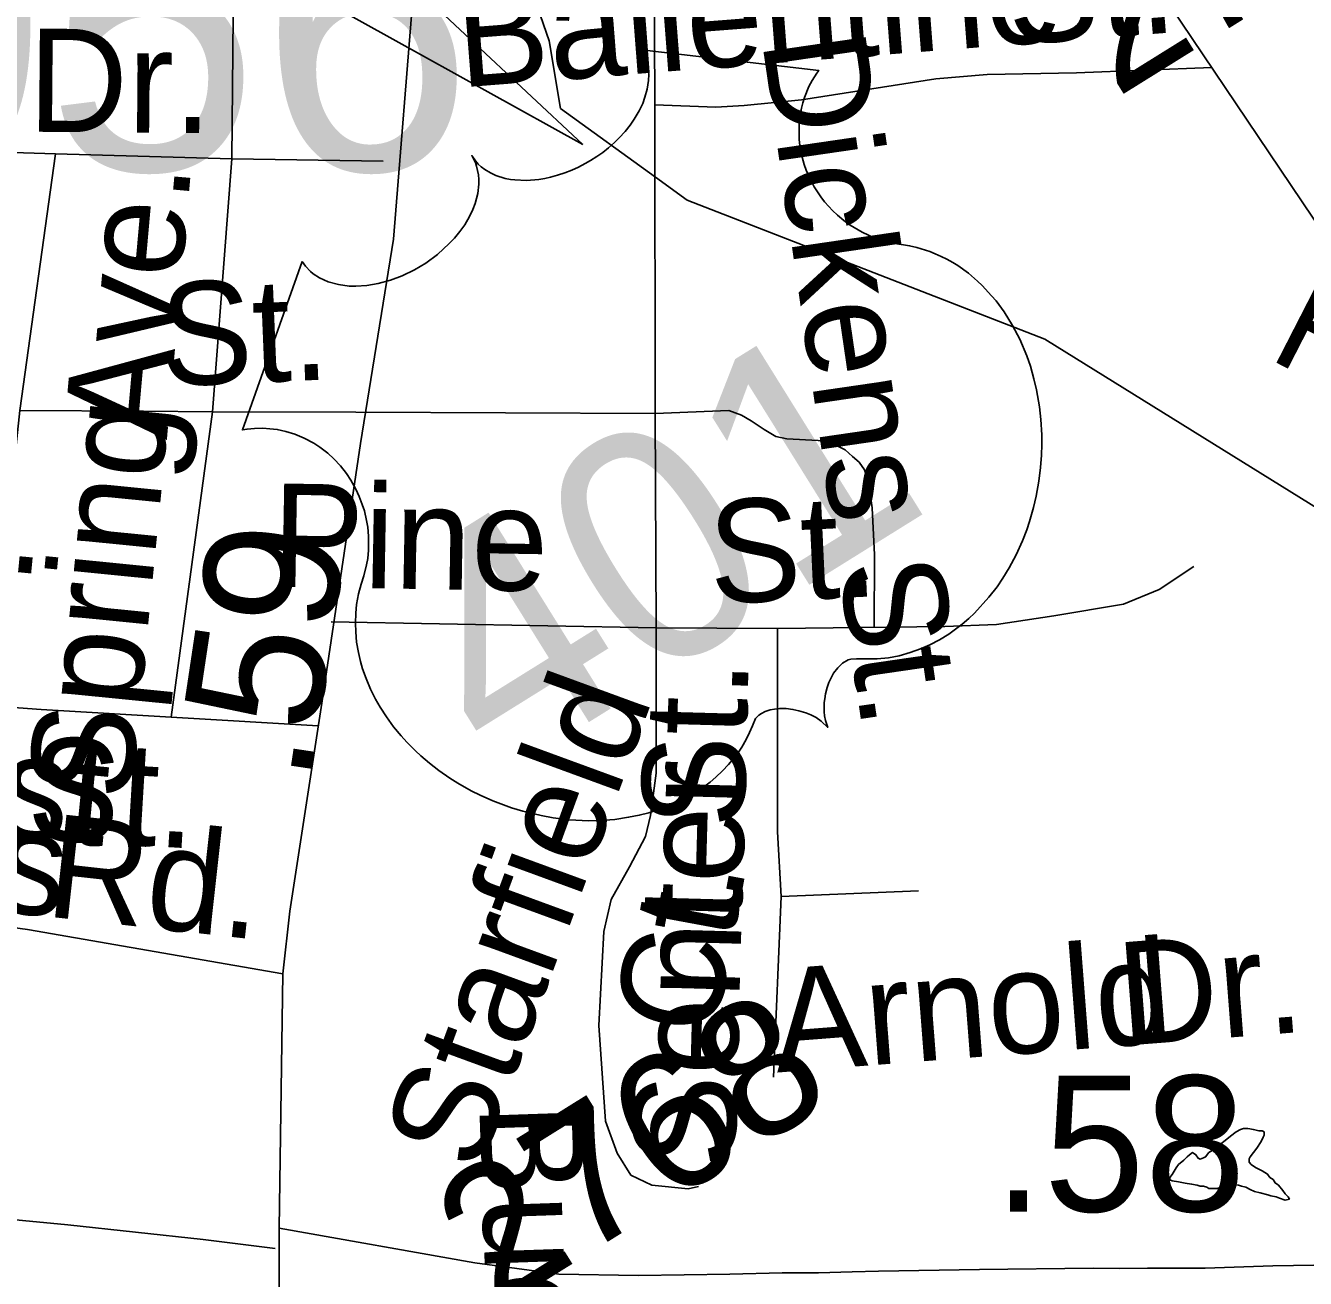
# Model space of a CAD drawing. Extents: x 2001466 to 31450019, y -30647475 to 847247.
# Drawn here: x 2058829 to 2061185, y 663620 to 665926 of the extents above; entities that cross this region are included whole.
import ezdxf

# ---------------------------------------------------------------- set-up
doc = ezdxf.new("R2010")
doc.units = 0
for name, color, linetype in [('Exist Civil Demographics City Label', 7, 'Continuous'), ('Exist Hydrographic Misc Water Feature', 7, 'Continuous'), ('Exist Road Non-System Type 51', 7, 'Continuous'), ('Exist Road Non-System Type 51 Label', 7, 'Continuous'), ('Exist Road Primary US Attributed', 7, 'Continuous'), ('Exist Road Primary US Mileage Hundredths English Label', 7, 'Continuous'), ('Exist Road Primary US Shield CELL', 7, 'Continuous'), ('Exist Road Primary US Shield Number Label', 7, 'Continuous'), ('Exist Road Secondary Mileage Hundredths English Label', 7, 'Continuous'), ('Exist Road Secondary Structure Culvert Attributed CELL', 7, 'Continuous'), ('Exist Road Secondary Type 51 Attributed', 7, 'Continuous'), ('Exist Road Secondary Type 51 Label', 7, 'Continuous'), ('Exist Road Secondary Type 51 Number Label', 7, 'Continuous')]:
    doc.layers.add(name, color=color, linetype=linetype)

msp = doc.modelspace()

# ---------------------------------------------------------------- linework, layer by layer
at = {"layer": 'Exist Hydrographic Misc Water Feature'}
for points in [[(2059988.4, 665647.1), (2059813.2, 665773.9), (2059792.7, 665898.4), (2059776.5, 665944.1), (2059757.2, 665955.3), (2059696.4, 665962.4), (2059636.5, 665972.5), (2059570.6, 665993.8), (2059543.2, 665998.9), (2059505.7, 666006), (2059183.5, 666030.4)], [(2061642.8, 664933.9), (2061630.4, 664929.5), (2061608.4, 664924.4), (2061590, 664924.4), (2061558.5, 664930.3), (2061248.5, 665011.7), (2060705.2, 665349), (2060046.3, 665605.2), (2059988.4, 665647.1)], [(2061028.9, 663867.7), (2061036.9, 663873.7), (2061046.8, 663881.6), (2061056.8, 663889.6), (2061064.8, 663893.7), (2061070.8, 663895.7), (2061078.8, 663895.7), (2061088.8, 663893.7), (2061098.9, 663891.7), (2061104.8, 663891.7), (2061108.7, 663889.7), (2061108.7, 663883.8), (2061106.9, 663879.8), (2061103, 663871.8), (2061095, 663859.8), (2061088.8, 663851.7), (2061082.9, 663843.7), (2061080.8, 663839.7), (2061080.8, 663833.7), (2061084.9, 663829.7), (2061092.9, 663823.8), (2061105, 663817.8), (2061114.8, 663811.8), (2061119, 663805.8), (2061125.1, 663801.8), (2061129, 663795.8), (2061134.9, 663791.8), (2061142.9, 663781.8), (2061147, 663775.8), (2061153, 663769.9), (2061155, 663765.9), (2061147, 663763.8), (2061137, 663767.8), (2061131, 663769.8), (2061121, 663771.8), (2061115.1, 663773.7), (2061101.1, 663777.7), (2061091.1, 663779.7), (2061083.1, 663783.7), (2061075.1, 663787.7), (2061067.1, 663789.7), (2061061.1, 663791.7), (2061049, 663793.6), (2061039, 663791.6), (2061033, 663789.6), (2061023, 663785.6), (2061012.9, 663785.6), (2061007, 663785.6), (2061003.1, 663787.6), (2060996.9, 663789.6), (2060991, 663789.6), (2060985.1, 663791.6), (2060975, 663793.5), (2060963.1, 663795.5), (2060951, 663797.4), (2060939.1, 663799.4), (2060935, 663801.4), (2060935, 663805.4), (2060939.1, 663811.4), (2060943, 663817.5), (2060946.9, 663823.5), (2060950.8, 663829.5), (2060960.9, 663837.5), (2060967, 663843.5), (2060970.9, 663847.5), (2060976.8, 663851.5), (2060983, 663847.5), (2060986.9, 663841.5), (2060991, 663839.6), (2060996.9, 663841.6), (2061000.8, 663843.6), (2061007, 663851.6), (2061012.9, 663855.6), (2061020.9, 663861.6), (2061028.9, 663867.7)]]:
    msp.add_lwpolyline(points, dxfattribs=at)
at = {"layer": 'Exist Road Non-System Type 51'}
for points in [[(2059208.4, 665680.9), (2059213.2, 666206.4)], [(2059987, 665780.4), (2059985.1, 666177.5)], [(2059987, 665780.4), (2060099.2, 665776.4), (2060151.4, 665779.1), (2060256.9, 665789.8), (2060504.2, 665828.6), (2060598.8, 665836.6), (2060763.2, 665839.2), (2061012.2, 665849)], [(2059987.5, 665211.9), (2059987, 665780.4)], [(2058883.7, 665690.3), (2058411.1, 665705)], [(2058818.5, 665217.7), (2058883.7, 665690.3)], [(2058883.7, 665690.3), (2059208.4, 665680.9)], [(2059172.6, 665215.1), (2059208.4, 665680.9)], [(2059208.4, 665680.9), (2059487, 665676.7)], [(2058818.5, 665217.7), (2058764.8, 664719.4), (2058760.4, 664697.5), (2058766.2, 664687.3), (2058773.9, 664675.2), (2058789.9, 664672.9), (2058815.8, 664670.3), (2058857.8, 664667.5), (2059367.5, 664636.9)], [(2058818.5, 665217.7), (2059045.6, 665216.4), (2059172.6, 665215.1)], [(2059172.6, 665215.1), (2059097.1, 664653.1)], [(2059172.6, 665215.1), (2059436.4, 665214.6)], [(2059987.5, 665211.9), (2059436.4, 665214.6)], [(2059987.5, 665211.9), (2060123, 665217.8), (2060146.8, 665209.3), (2060164.6, 665198.9), (2060188.2, 665182.5), (2060210, 665170), (2060229.9, 665165.6), (2060287.8, 665162.4), (2060301.8, 665160.2), (2060311.7, 665158), (2060337.5, 665145.4), (2060351.2, 665133.2), (2060363, 665122.9), (2060372.7, 665108.7), (2060380.3, 665086.6), (2060387.3, 665038.4), (2060391.6, 664952.3), (2060391, 664818.3)], [(2059989.7, 664817.7), (2059987.5, 665211.9)], [(2060212.8, 664816.3), (2060521, 664819.8), (2060615.9, 664823.8), (2060721.5, 664839.9), (2060849.8, 664861.3), (2060915.2, 664888), (2060979.4, 664930.8)], [(2059989.7, 664817.7), (2059391.4, 664828.7)], [(2059884.2, 664085.3), (2059893.4, 664258.5), (2059906.8, 664317.3), (2059940.2, 664377.5), (2059969.6, 664433.6), (2059979, 664472.4), (2059989.7, 664550), (2059989.7, 664782.6), (2059989.7, 664817.7)], [(2059989.7, 664817.7), (2060212.8, 664816.3)], [(2060212.8, 664816.3), (2060212.8, 664441.9), (2060219.5, 664322.9)], [(2059302.4, 664180.6), (2058832.1, 664262.5), (2058395.1, 664322.6), (2058210.7, 664340), (2058111.8, 664350.7), (2058069, 664346.7), (2058061, 664326.7), (2058056, 664287.7), (2058053.6, 664265.8), (2058048.1, 664191.9), (2058017.2, 663810.2)], [(2060219.5, 664322.9), (2060472.1, 664333.6)], [(2060219.5, 664322.9), (2060205.7, 663990.1)], [(2059884.2, 664085.3), (2059896.1, 663909.2), (2059917.5, 663850.4), (2059942.9, 663810.2), (2059981.6, 663791.5), (2060048.5, 663784.8), (2060067.2, 663788.9)], [(2059288.1, 663675.2), (2059155.9, 663691.4), (2058906.4, 663718.5), (2058488.9, 663758.1), (2058017.2, 663810.2)]]:
    msp.add_lwpolyline(points, dxfattribs=at)
at = {"layer": 'Exist Road Primary US Attributed'}
for points in [[(2059295.4, 663712.5), (2059302.4, 664180.6), (2059315.3, 664295.7), (2059373.9, 664679), (2059445.4, 665156.9), (2059506.2, 665533.1), (2059543.2, 665998.9), (2059561, 666246.7), (2059550.8, 666540.9), (2059535.1, 666795.5)], [(2059166.2, 661899.6), (2059218.5, 662013.8), (2059254.6, 662159.3), (2059275.5, 662259.9), (2059294.4, 662402.3), (2059300.7, 662588.7), (2059295.4, 663340.6), (2059295.4, 663712.5)]]:
    msp.add_lwpolyline(points, dxfattribs=at)
at = {"layer": 'Exist Road Primary US Shield CELL'}
msp.add_lwpolyline([(2059337.9, 665491.8), (2059344.1, 665483.2), (2059353, 665473.8), (2059358.1, 665469.3), (2059369.8, 665461.9), (2059385.8, 665454.5), (2059405, 665449.4), (2059424.7, 665446.8), (2059437, 665446.6), (2059456.8, 665447.9), (2059478.1, 665451.3), (2059500.3, 665457.6), (2059522, 665465.7), (2059544.4, 665476.5), (2059565.4, 665489), (2059586.8, 665504.7), (2059608.6, 665524.9), (2059618.2, 665535), (2059628.3, 665547.3), (2059637.1, 665559.6), (2059645.8, 665574.7), (2059652, 665587.9), (2059656.5, 665598.9), (2059661.2, 665617.3), (2059663.3, 665634.5), (2059663.1, 665643.3), (2059662.6, 665651.6), (2059659, 665667.6), (2059656.7, 665674.2), (2059650.1, 665686.9), (2059657.1, 665677.2), (2059662.1, 665671.5), (2059667.6, 665666.4), (2059674.3, 665661.4), (2059684.7, 665655), (2059694.7, 665650.5), (2059711.6, 665645.1), (2059721.2, 665643.2), (2059729.6, 665642.1), (2059750.7, 665641.2), (2059773.5, 665643.2), (2059784.4, 665644.8), (2059795.1, 665647.1), (2059808.2, 665650.7), (2059821.4, 665655.1), (2059834, 665660.2), (2059846.6, 665665.8), (2059859, 665672.3), (2059868.9, 665678), (2059880.6, 665685.6), (2059891.2, 665693), (2059901.6, 665701.3), (2059912.7, 665711.1), (2059921.3, 665719.5), (2059932.3, 665731.1), (2059941.5, 665742.8), (2059949.1, 665753.8), (2059958.2, 665769.3), (2059964.9, 665783), (2059968.9, 665794.4), (2059973, 665809.1), (2059975.5, 665825.2), (2059976, 665836.1), (2059974.9, 665846.3), (2059973.2, 665856.7), (2059969.9, 665866.8), (2059966.2, 665875.1), (2059962.3, 665881.7), (2060288.9, 665843.8), (2060285, 665838.6), (2060276.8, 665825.4), (2060270.8, 665814), (2060262.4, 665794.1), (2060259.6, 665784.3), (2060256.9, 665774.2), (2060255, 665764), (2060253.5, 665754.7), (2060252.7, 665742), (2060252.5, 665729.7), (2060253, 665716.6), (2060254.1, 665705.7), (2060258.3, 665683.9), (2060262, 665670.8), (2060265.8, 665660.1), (2060275.4, 665639.1), (2060280.5, 665629.4), (2060286.2, 665620.2), (2060292.8, 665610.8), (2060299.5, 665602.1), (2060307.2, 665593.5), (2060314, 665585.9), (2060323.2, 665577.2), (2060334.7, 665567.5), (2060346.7, 665558.7), (2060368.5, 665546), (2060393.4, 665534.6), (2060409.3, 665529.5), (2060424.1, 665525.8), (2060444.7, 665522.8), (2060456, 665520.9), (2060469.6, 665517.8), (2060493.1, 665510.4), (2060503.3, 665506.4), (2060514.2, 665501.5), (2060524.7, 665496.1), (2060535.6, 665490), (2060544.8, 665484.4), (2060564.2, 665470.5), (2060581.1, 665455.8), (2060589.6, 665447.9), (2060607, 665429), (2060615.2, 665419.4), (2060629.8, 665399.5), (2060645.7, 665374.3), (2060658.7, 665349.1), (2060671.6, 665318.3), (2060678.3, 665299.2), (2060684.7, 665276.1), (2060689.7, 665255.8), (2060695.2, 665224.7), (2060697.6, 665201.1), (2060699.3, 665172.8), (2060699.4, 665155.1), (2060698.8, 665135.7), (2060697.1, 665112.9), (2060694.1, 665087.7), (2060689, 665060), (2060684.1, 665038.9), (2060676.6, 665013.1), (2060671.6, 664998.1), (2060663.8, 664977.9), (2060652, 664951.9), (2060639.3, 664928.1), (2060627.8, 664908.9), (2060616.9, 664893.2), (2060602.1, 664873.8), (2060575.4, 664844.8), (2060565.2, 664835), (2060552.6, 664824.3), (2060540.4, 664814.9), (2060528.2, 664806.2), (2060511.2, 664795.6), (2060493.5, 664786.4), (2060476.1, 664778.8), (2060457.3, 664771.9), (2060436.7, 664766.2), (2060417, 664762.6), (2060396.1, 664760.5), (2060358.5, 664760.7), (2060348.1, 664759.9), (2060343, 664758.4), (2060332.3, 664752.4), (2060323.7, 664744.2), (2060316.2, 664734), (2060312.1, 664727), (2060307.4, 664716.7), (2060304.2, 664707.9), (2060301.2, 664696.1), (2060299.7, 664687), (2060298.7, 664679.9), (2060298.5, 664663.2), (2060299.4, 664655.8), (2060301.1, 664646.7), (2060305.4, 664634.3), (2060293.4, 664645.8), (2060283.8, 664652.4), (2060274.3, 664657.2), (2060265.2, 664661), (2060252.2, 664665.1), (2060241.2, 664667.4), (2060228.8, 664669), (2060216.7, 664668.8), (2060207.5, 664668), (2060199.5, 664666.5), (2060190.4, 664663.5), (2060183.6, 664660), (2060178.4, 664656.6), (2060172.2, 664650.4), (2060166.8, 664637.1), (2060161.4, 664624.9), (2060155.2, 664612.2), (2060147.1, 664598.2), (2060140.8, 664588.5), (2060132.7, 664577.8), (2060122.9, 664566), (2060111.7, 664554.1), (2060099.6, 664542.8), (2060088.7, 664533.4), (2060076.4, 664524.1), (2060064.9, 664516.4), (2060052.6, 664508.9), (2060040.5, 664502.6), (2060026.5, 664495.5), (2060008.5, 664487.7), (2059992.9, 664482.3), (2059976, 664477.2), (2059958.3, 664472.6), (2059938.7, 664468.8), (2059913.5, 664465), (2059895.2, 664463.5), (2059865.7, 664462.5), (2059829.1, 664464.2), (2059800.1, 664467.9), (2059778.1, 664471.8), (2059744.1, 664480.1), (2059723.3, 664486.3), (2059688.8, 664499.1), (2059665.4, 664509.4), (2059649.2, 664517.6), (2059624.4, 664531.6), (2059609.8, 664540.9), (2059589.5, 664555.1), (2059572, 664568.7), (2059556.1, 664582.1), (2059546.5, 664591), (2059530.8, 664607.1), (2059520, 664618.8), (2059506.2, 664635.5), (2059492.9, 664653.9), (2059481.6, 664671.4), (2059472.9, 664686.4), (2059463.9, 664704.6), (2059455.5, 664724.6), (2059449.2, 664742.4), (2059445.4, 664755.5), (2059441.5, 664772.1), (2059438.2, 664791), (2059436.5, 664810), (2059435.9, 664826.3), (2059436.5, 664844.5), (2059438.2, 664860.8), (2059441.8, 664879.9), (2059446.5, 664898.2), (2059451.7, 664913.5), (2059456.6, 664933.7), (2059458.5, 664945.3), (2059460, 664960.7), (2059460.3, 664974.3), (2059459.9, 664986.1), (2059458.6, 665003), (2059456.6, 665015), (2059452.5, 665032.9), (2059448.6, 665044.7), (2059442.9, 665059.6), (2059436.8, 665073.2), (2059427.7, 665089.2), (2059419.3, 665101.9), (2059408.2, 665115.9), (2059396.4, 665128.6), (2059385.1, 665139.1), (2059370.7, 665150.2), (2059359.1, 665157.7), (2059341.8, 665166.8), (2059324.3, 665174.3), (2059307.9, 665179.1), (2059292.2, 665182.8), (2059278.4, 665184.2), (2059265.7, 665185), (2059250.4, 665184.8), (2059236.4, 665183.5), (2059228, 665182)], close=True, dxfattribs=at)
at = {"layer": 'Exist Road Secondary Structure Culvert Attributed CELL'}
msp.add_lwpolyline([(2059854.5, 665707.5), (2059155.2, 666096), (2059955.1, 666109.2), (2059543.2, 665998.9)], close=True, dxfattribs=at)
at = {"layer": 'Exist Road Secondary Type 51 Attributed'}
for points in [[(2059535.1, 666795.5), (2060133.8, 666791.2), (2060333.3, 666790.1), (2060391.3, 666778.5), (2060420.9, 666745.7), (2060474.2, 666656), (2060696.9, 666305.3), (2060935.5, 665963), (2061300.2, 665421.2)], [(2059295.4, 663712.5), (2059655.5, 663648.6), (2059810.2, 663627.6), (2059957.1, 663625), (2060124.9, 663627.6), (2060221.5, 663629.9), (2060288.5, 663629.9), (2060350.5, 663631.9), (2060398.5, 663632.9), (2060584.6, 663636), (2060793.7, 663639), (2060842.9, 663638), (2060893.9, 663639), (2060999.9, 663639), (2061124.9, 663643), (2061238, 663645.1), (2061313, 663646.1), (2061400.1, 663646.1), (2061503.1, 663647.1), (2061663.2, 663650.1), (2061812.2, 663651.1), (2062075.5, 663651.2), (2062375.7, 663661.3)]]:
    msp.add_lwpolyline(points, dxfattribs=at)

# ---------------------------------------------------------------- texts
at = {"layer": 'Exist Civil Demographics City Label'}
msp.add_text('pop. 16,056', height=530, dxfattribs=at).set_placement((2055909.6, 665660.3))
at = {"layer": 'Exist Road Non-System Type 51 Label'}
for s, rotation, p in [('Ballentine', 4.4266, (2059628.5, 665812.3)), (' St.', 4.4266, (2060570.7, 665885.2)), ('Dr.', 359.5194, (2058832.8, 665731)), ('Dickens St.', 278.2973, (2060184.1, 665898.4)), ('Ave.', 84.8889, (2059088.8, 665162.7)), ('St.', 2.3271, (2059080.4, 665262.4)), ('Hillcrest Cir.', 354.4702, (2057499.4, 665047.4)), ('Spring', 84.3196, (2059022, 664497.2)), ('Pine', 359.0312, (2059280.8, 664893.7)), ('St.', 2.6503, (2060090.5, 664861.7)), ('Starfield', 69.8675, (2059662.5, 663811.5)), ('St.', 88.4145, (2060151.3, 664447.9)), ('Hillcrest', 354.3367, (2058073.1, 664504.3)), ('St.', 356.5641, (2058828.9, 664429.6)), ('Senter', 88.4146, (2060134.1, 663823)), ('Jones', 353.6783, (2058221.8, 664357.8)), ('Rd.', 353.6783, (2058862.5, 664286.8)), ('Ct.', 79.511, (2060097.1, 664059.3)), ('Arnold', 4.4266, (2060211.8, 663998.8)), ('Dr.', 4.4266, (2060847.4, 664048)), ('Buck Johnson', 271.9653, (2059663.8, 663940))]:
    msp.add_text(s, height=190, rotation=rotation, dxfattribs=at).set_placement(p)
at = {"layer": 'Exist Road Primary US Mileage Hundredths English Label'}
msp.add_text('.59', height=250, rotation=81.494, dxfattribs=at).set_placement((2059351.3, 664527.8))
at = {"layer": 'Exist Road Primary US Shield Number Label'}
msp.add_text('401', height=425, rotation=31.918, dxfattribs=at).set_placement((2059698.2, 664539.7))
at = {"layer": 'Exist Road Secondary Mileage Hundredths English Label'}
msp.add_text('.58', height=250, dxfattribs=at).set_placement((2060610, 663743))
at = {"layer": 'Exist Road Secondary Type 51 Label'}
msp.add_text('Rd.', height=190, rotation=332.8717, dxfattribs=at).set_placement((2061112.7, 665315.1))
at = {"layer": 'Exist Road Secondary Type 51 Number Label'}
for s, p in [('2770', (2060835.7, 665791.8)), ('2768', (2059691.8, 663557.3))]:
    msp.add_text(s, height=250, rotation=31.918, dxfattribs=at).set_placement(p)

doc.saveas('drawing.dxf')
